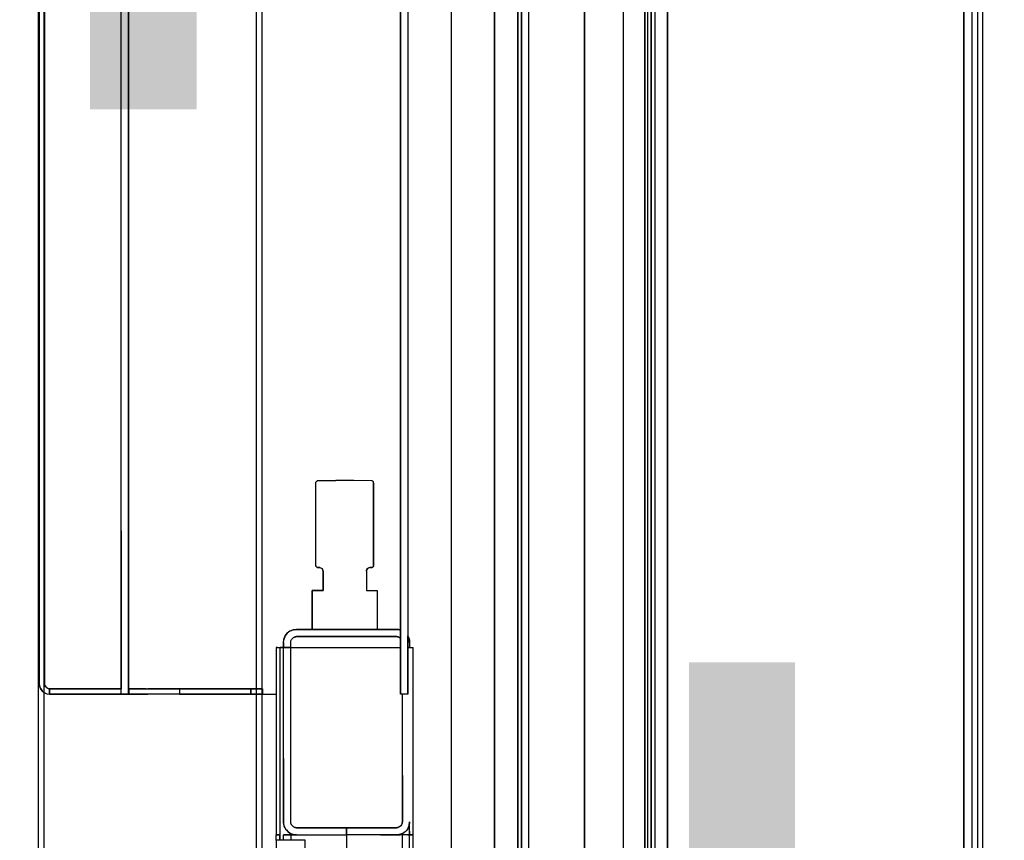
# Model space of a CAD drawing. Extents: x -805 to 3526, y -961 to 1039.
# Tile 374 of 475: x 1259.831 to 1260.104, y 38.654 to 38.882. Entities that reach past the tile are written whole.
import ezdxf
from ezdxf import colors
from ezdxf.entities.mleader import LeaderData, LeaderLine
from ezdxf.math import Vec2, Vec3

# ---------------------------------------------------------------- set-up
doc = ezdxf.new("R2010")
doc.units = 0
doc.linetypes.add('AUSGEZOGEN', pattern=[2, 1, 1])
doc.layers.get('0').update_dxf_attribs({"color": 251})
for name, color, linetype in [('TTK-P-Aufzug', 251, 'Continuous'), ('TTK-P-Bahnsteig', 12, 'Continuous'), ('TTK-P-TEXT', 12, 'AUSGEZOGEN'), ('TTK-P-Verm', 251, 'Continuous')]:
    doc.layers.add(name, color=color, linetype=linetype)
doc.layers.add('TTK-P-Treppe unten', color=12, linetype='Continuous', lineweight=25)
doc.styles.add('AKG DIN 6776', font='AKG_DIN67.TTF')
doc.dimstyles.new('TTK', dxfattribs={"dimtxt": 2.5, "dimasz": 2.5, "dimexe": 3.5, "dimexo": 0.1, "dimgap": 1, "dimtad": 1, "dimzin": 0, "dimtxsty": 'AKG DIN 6776', "dimblk": 'OBLIQUE', "dimcen": -0.09, "dimdle": 3, "dimclrd": 256, "dimclre": 256, "dimclrt": 256, "dimadec": 3, "dimazin": 0, "dimtfac": 1, "dimtofl": 0, "dimtmove": 0, "dimatfit": 3, "dimldrblk": 'OBLIQUE', "dimfxl": 7, "dimfxlon": 1, "dimtolj": 1, "dimtzin": 0, "dimlwd": -1, "dimlwe": -1, "dimarcsym": 0})

# ---------------------------------------------------------------- blocks, each defined once
blk = doc.blocks.new('_None')
blk = doc.blocks.new('_OBLIQUE')
at = {"color": 0, "linetype": 'ByBlock'}
blk.add_line((-0.5, -0.5), (0.5, 0.5), dxfattribs=at)
blk = doc.blocks.new('*D645')
at = {"layer": 'DEFPOINTS', "color": 0}
for p in [(1259.79808, 39.34555), (1259.49808, 36.0331), (1259.79808, 36.0331)]:
    blk.add_point(p, dxfattribs=at)
at = {"layer": 'TTK-P-Verm'}
for p, q in [((1259.49808, 38.64555), (1259.49808, 39.69555)), ((1259.79808, 38.64555), (1259.79808, 39.69555)), ((1259.19808, 39.34555), (1260.09808, 39.34555))]:
    blk.add_line(p, q, dxfattribs=at)
at = {"layer": 'TTK-P-Verm', "xscale": 0.25, "yscale": 0.25, "zscale": 0.25, "rotation": 180}
blk.add_blockref('_OBLIQUE', (1259.49808, 39.34555), dxfattribs=at)
at = {"layer": 'TTK-P-Verm', "xscale": 0.25, "yscale": 0.25, "zscale": 0.25}
blk.add_blockref('_OBLIQUE', (1259.79808, 39.34555), dxfattribs=at)
at = {"layer": 'TTK-P-Verm', "insert": (1259.64808, 39.58688), "char_height": 0.25, "attachment_point": 5, "style": 'AKG DIN 6776', "bg_fill": 3, "box_fill_scale": 1.1, "bg_fill_color": 256, "bg_fill_true_color": 13158600, "bg_fill_transparency": 0}
blk.add_mtext('\\A1;30', dxfattribs=at)
blk = doc.blocks.new('*D644')
at = {"layer": 'DEFPOINTS', "color": 0}
for p in [(1262.49808, 39.34555), (1259.79808, 39.28428), (1262.49808, 35.72662)]:
    blk.add_point(p, dxfattribs=at)
at = {"layer": 'TTK-P-Treppe unten'}
for p, q in [((1259.79808, 39.29428), (1259.79808, 39.69555)), ((1262.49808, 38.64555), (1262.49808, 39.69555)), ((1259.49808, 39.34555), (1262.79808, 39.34555))]:
    blk.add_line(p, q, dxfattribs=at)
at = {"layer": 'TTK-P-Treppe unten', "xscale": 0.25, "yscale": 0.25, "zscale": 0.25, "rotation": 180}
blk.add_blockref('_OBLIQUE', (1259.79808, 39.34555), dxfattribs=at)
at = {"layer": 'TTK-P-Treppe unten', "xscale": 0.25, "yscale": 0.25, "zscale": 0.25}
blk.add_blockref('_OBLIQUE', (1262.49808, 39.34555), dxfattribs=at)
at = {"layer": 'TTK-P-Treppe unten', "insert": (1261.14808, 39.58943), "char_height": 0.25, "attachment_point": 5, "style": 'AKG DIN 6776', "bg_fill": 3, "box_fill_scale": 1.1, "bg_fill_color": 256, "bg_fill_true_color": 13158600, "bg_fill_transparency": 0}
blk.add_mtext('\\A1;2,70', dxfattribs=at)
blk = doc.blocks.new('STS26_1000_2100 - STS26_1000_2100-V1-41')
for p, q in [((1255.12, 7357), (1255.12, 4932)), ((1256.62, 7357), (1256.62, 4951.22)), ((1254.92, 7063.1), (1254.92, 7353.9)), ((1254.92, 7353.9), (1254.92, 7063.1)), ((1256.42, 7063.1), (1256.42, 7353.9)), ((1256.42, 7112.04), (1256.42, 7353.9)), ((1256.42, 7353.9), (1256.42, 7063.1)), ((1194.62, 7350), (1194.62, 4960)), ((1196.12, 4960), (1196.12, 7350)), ((1231.62, 7061.5), (1231.62, 7345.4)), ((1231.62, 7345.4), (1231.62, 7061.5)), ((1233.62, 7061.5), (1233.62, 7322)), ((1233.62, 7105.34), (1233.62, 7322)), ((1233.62, 7061.5), (1233.62, 7322)), ((1254.92, 7063.1), (1254.92, 7304.96)), ((1154.12, 7298.55), (1154.12, 7133.37)), ((1231.62, 7297.63), (1231.62, 7061.5)), ((1156.12, 7134.48), (1156.12, 7295.93)), ((1154.12, 7265), (1154.12, 7076.23)), ((1154.12, 7265), (1154.12, 7076.23)), ((1156.12, 7265), (1156.12, 7077.83)), ((1156.12, 7077.83), (1156.12, 7265)), ((1156.12, 7134.21), (1156.12, 7134.48)), ((1156.12, 7134.21), (1156.12, 7077.83)), ((1154.12, 7133.37), (1154.12, 7133.1)), ((1154.12, 7133.1), (1154.12, 7076.23)), ((1163.62, 7118.71), (1163.64, 7118.84)), ((1163.62, 7118.71), (1163.64, 7118.84)), ((1163.62, 7095.69), (1163.62, 7118.71)), ((1163.62, 7118.71), (1163.62, 7095.69)), ((1163.64, 7118.84), (1163.69, 7118.96)), ((1163.64, 7118.84), (1163.69, 7118.96)), ((1163.69, 7118.96), (1163.76, 7119.06)), ((1163.69, 7118.96), (1163.76, 7119.06)), ((1163.69, 7118.96), (1163.76, 7119.06)), ((1163.69, 7118.96), (1163.76, 7119.06)), ((1163.69, 7118.96), (1163.76, 7119.06)), ((1163.69, 7118.96), (1163.76, 7119.06)), ((1163.69, 7118.96), (1163.76, 7119.06)), ((1163.69, 7118.96), (1163.76, 7119.06)), ((1163.76, 7119.06), (1163.69, 7118.96)), ((1163.76, 7119.06), (1163.69, 7118.96)), ((1163.69, 7118.96), (1163.76, 7119.06)), ((1163.69, 7118.96), (1163.76, 7119.06)), ((1163.76, 7119.06), (1163.87, 7119.14)), ((1163.76, 7119.06), (1163.87, 7119.14)), ((1163.76, 7119.06), (1163.87, 7119.14)), ((1163.76, 7119.06), (1163.87, 7119.14)), ((1163.76, 7119.06), (1163.87, 7119.14)), ((1163.76, 7119.06), (1163.87, 7119.14)), ((1163.76, 7119.06), (1163.87, 7119.14)), ((1163.76, 7119.06), (1163.87, 7119.14)), ((1163.87, 7119.14), (1163.76, 7119.06)), ((1163.87, 7119.14), (1163.76, 7119.06)), ((1163.76, 7119.06), (1163.87, 7119.14)), ((1163.76, 7119.06), (1163.87, 7119.14)), ((1163.87, 7119.14), (1163.98, 7119.19)), ((1163.87, 7119.14), (1163.98, 7119.19)), ((1163.98, 7119.19), (1164.11, 7119.21)), ((1164.11, 7119.21), (1163.98, 7119.19)), ((1164.11, 7119.21), (1169.12, 7119.3)), ((1164.11, 7119.21), (1169.12, 7119.3)), ((1169.12, 7119.3), (1174.13, 7119.3)), ((1169.12, 7119.3), (1174.13, 7119.3)), ((1179.14, 7119.21), (1174.13, 7119.3)), ((1174.13, 7119.3), (1179.14, 7119.21)), ((1179.26, 7119.19), (1179.14, 7119.21)), ((1179.14, 7119.21), (1179.26, 7119.19)), ((1179.38, 7119.14), (1179.26, 7119.19)), ((1179.26, 7119.19), (1179.38, 7119.14)), ((1179.48, 7119.06), (1179.38, 7119.14)), ((1179.48, 7119.06), (1179.38, 7119.14)), ((1179.48, 7119.06), (1179.38, 7119.14)), ((1179.48, 7119.06), (1179.38, 7119.14)), ((1179.48, 7119.06), (1179.38, 7119.14)), ((1179.48, 7119.06), (1179.38, 7119.14)), ((1179.38, 7119.14), (1179.48, 7119.06)), ((1179.38, 7119.14), (1179.48, 7119.06)), ((1179.48, 7119.06), (1179.38, 7119.14)), ((1179.48, 7119.06), (1179.38, 7119.14)), ((1179.38, 7119.14), (1179.48, 7119.06)), ((1179.38, 7119.14), (1179.48, 7119.06)), ((1179.56, 7118.96), (1179.48, 7119.06)), ((1179.56, 7118.96), (1179.48, 7119.06)), ((1179.56, 7118.96), (1179.48, 7119.06)), ((1179.56, 7118.96), (1179.48, 7119.06)), ((1179.56, 7118.96), (1179.48, 7119.06)), ((1179.56, 7118.96), (1179.48, 7119.06)), ((1179.48, 7119.06), (1179.56, 7118.96)), ((1179.48, 7119.06), (1179.56, 7118.96)), ((1179.56, 7118.96), (1179.48, 7119.06)), ((1179.56, 7118.96), (1179.48, 7119.06)), ((1179.48, 7119.06), (1179.56, 7118.96)), ((1179.48, 7119.06), (1179.56, 7118.96)), ((1179.61, 7118.84), (1179.56, 7118.96)), ((1179.56, 7118.96), (1179.61, 7118.84)), ((1179.62, 7118.71), (1179.61, 7118.84)), ((1179.62, 7118.71), (1179.61, 7118.84)), ((1179.62, 7095.69), (1179.62, 7118.71)), ((1179.62, 7095.69), (1179.62, 7118.71)), ((1256.42, 7063.1), (1256.42, 7112.04)), ((1233.62, 7105.34), (1233.62, 7061.5)), ((1163.64, 7095.56), (1163.62, 7095.69)), ((1163.62, 7095.69), (1163.64, 7095.56)), ((1163.64, 7095.56), (1163.69, 7095.44)), ((1163.64, 7095.56), (1163.69, 7095.44)), ((1163.64, 7095.56), (1163.69, 7095.44)), ((1163.64, 7095.56), (1163.69, 7095.44)), ((1163.64, 7095.56), (1163.69, 7095.44)), ((1163.64, 7095.56), (1163.69, 7095.44)), ((1163.69, 7095.44), (1163.64, 7095.56)), ((1163.69, 7095.44), (1163.64, 7095.56)), ((1163.64, 7095.56), (1163.69, 7095.44)), ((1163.64, 7095.56), (1163.69, 7095.44)), ((1163.69, 7095.44), (1163.64, 7095.56)), ((1163.69, 7095.44), (1163.64, 7095.56)), ((1163.69, 7095.44), (1163.76, 7095.34)), ((1163.69, 7095.44), (1163.76, 7095.34)), ((1163.69, 7095.44), (1163.76, 7095.34)), ((1163.69, 7095.44), (1163.76, 7095.34)), ((1163.69, 7095.44), (1163.76, 7095.34)), ((1163.69, 7095.44), (1163.76, 7095.34)), ((1163.76, 7095.34), (1163.69, 7095.44)), ((1163.76, 7095.34), (1163.69, 7095.44)), ((1163.69, 7095.44), (1163.76, 7095.34)), ((1163.69, 7095.44), (1163.76, 7095.34)), ((1163.76, 7095.34), (1163.69, 7095.44)), ((1163.76, 7095.34), (1163.69, 7095.44)), ((1179.56, 7095.44), (1179.48, 7095.34)), ((1179.56, 7095.44), (1179.48, 7095.34)), ((1179.56, 7095.44), (1179.48, 7095.34)), ((1179.56, 7095.44), (1179.48, 7095.34)), ((1179.56, 7095.44), (1179.48, 7095.34)), ((1179.56, 7095.44), (1179.48, 7095.34)), ((1179.56, 7095.44), (1179.48, 7095.34)), ((1179.56, 7095.44), (1179.48, 7095.34)), ((1179.48, 7095.34), (1179.56, 7095.44)), ((1179.48, 7095.34), (1179.56, 7095.44)), ((1179.56, 7095.44), (1179.48, 7095.34)), ((1179.56, 7095.44), (1179.48, 7095.34)), ((1179.61, 7095.56), (1179.56, 7095.44)), ((1179.61, 7095.56), (1179.56, 7095.44)), ((1179.61, 7095.56), (1179.56, 7095.44)), ((1179.61, 7095.56), (1179.56, 7095.44)), ((1179.61, 7095.56), (1179.56, 7095.44)), ((1179.61, 7095.56), (1179.56, 7095.44)), ((1179.61, 7095.56), (1179.56, 7095.44)), ((1179.61, 7095.56), (1179.56, 7095.44)), ((1179.56, 7095.44), (1179.61, 7095.56)), ((1179.56, 7095.44), (1179.61, 7095.56)), ((1179.61, 7095.56), (1179.56, 7095.44)), ((1179.61, 7095.56), (1179.56, 7095.44)), ((1179.61, 7095.56), (1179.62, 7095.69)), ((1179.62, 7095.69), (1179.61, 7095.56)), ((1163.76, 7095.34), (1163.87, 7095.26)), ((1163.76, 7095.34), (1163.87, 7095.26)), ((1163.76, 7095.34), (1163.87, 7095.26)), ((1163.76, 7095.34), (1163.87, 7095.26)), ((1163.76, 7095.34), (1163.87, 7095.26)), ((1163.76, 7095.34), (1163.87, 7095.26)), ((1163.87, 7095.26), (1163.76, 7095.34)), ((1163.87, 7095.26), (1163.76, 7095.34)), ((1163.76, 7095.34), (1163.87, 7095.26)), ((1163.76, 7095.34), (1163.87, 7095.26)), ((1163.87, 7095.26), (1163.76, 7095.34)), ((1163.87, 7095.26), (1163.76, 7095.34)), ((1163.87, 7095.26), (1163.98, 7095.21)), ((1163.87, 7095.26), (1163.98, 7095.21)), ((1163.87, 7095.26), (1163.98, 7095.21)), ((1163.87, 7095.26), (1163.98, 7095.21)), ((1163.87, 7095.26), (1163.98, 7095.21)), ((1163.87, 7095.26), (1163.98, 7095.21)), ((1163.98, 7095.21), (1163.87, 7095.26)), ((1163.98, 7095.21), (1163.87, 7095.26)), ((1163.87, 7095.26), (1163.98, 7095.21)), ((1163.87, 7095.26), (1163.98, 7095.21)), ((1163.98, 7095.21), (1163.87, 7095.26)), ((1163.98, 7095.21), (1163.87, 7095.26)), ((1163.98, 7095.21), (1164.11, 7095.19)), ((1163.98, 7095.21), (1164.11, 7095.19)), ((1163.98, 7095.21), (1164.11, 7095.19)), ((1163.98, 7095.21), (1164.11, 7095.19)), ((1163.98, 7095.21), (1164.11, 7095.19)), ((1163.98, 7095.21), (1164.11, 7095.19)), ((1164.11, 7095.19), (1163.98, 7095.21)), ((1164.11, 7095.19), (1163.98, 7095.21)), ((1163.98, 7095.21), (1164.11, 7095.19)), ((1163.98, 7095.21), (1164.11, 7095.19)), ((1164.11, 7095.19), (1163.98, 7095.21)), ((1164.11, 7095.19), (1163.98, 7095.21)), ((1164.11, 7095.19), (1164.66, 7095.17)), ((1164.11, 7095.19), (1164.66, 7095.17)), ((1164.11, 7095.19), (1164.66, 7095.17)), ((1164.11, 7095.19), (1164.66, 7095.17)), ((1164.11, 7095.19), (1164.66, 7095.17)), ((1164.11, 7095.19), (1164.66, 7095.17)), ((1164.11, 7095.19), (1164.66, 7095.17)), ((1164.11, 7095.19), (1164.66, 7095.17)), ((1164.66, 7095.17), (1164.11, 7095.19)), ((1164.66, 7095.17), (1164.11, 7095.19)), ((1164.11, 7095.19), (1164.66, 7095.17)), ((1164.11, 7095.19), (1164.66, 7095.17)), ((1164.66, 7095.17), (1164.91, 7095.13)), ((1164.66, 7095.17), (1164.91, 7095.13)), ((1164.91, 7095.13), (1165.15, 7095.03)), ((1165.15, 7095.03), (1164.91, 7095.13)), ((1165.15, 7095.03), (1165.35, 7094.87)), ((1165.35, 7094.87), (1165.15, 7095.03)), ((1165.35, 7094.87), (1165.5, 7094.67)), ((1165.5, 7094.67), (1165.35, 7094.87)), ((1165.59, 7094.43), (1165.5, 7094.67)), ((1165.59, 7094.43), (1165.5, 7094.67)), ((1165.59, 7094.43), (1165.62, 7094.17)), ((1165.62, 7094.17), (1165.59, 7094.43)), ((1165.62, 7094.17), (1165.62, 7088.8)), ((1165.62, 7094.17), (1165.62, 7088.8)), ((1177.62, 7094.17), (1177.66, 7094.43)), ((1177.62, 7094.17), (1177.66, 7094.43)), ((1177.62, 7094.17), (1177.62, 7088.8)), ((1177.62, 7088.8), (1177.62, 7094.17)), ((1177.66, 7094.43), (1177.75, 7094.66)), ((1177.75, 7094.66), (1177.66, 7094.43)), ((1177.9, 7094.87), (1177.75, 7094.66)), ((1177.9, 7094.87), (1177.75, 7094.66)), ((1178.1, 7095.03), (1177.9, 7094.87)), ((1178.1, 7095.03), (1177.9, 7094.87)), ((1178.33, 7095.13), (1178.1, 7095.03)), ((1178.33, 7095.13), (1178.1, 7095.03)), ((1178.58, 7095.17), (1178.33, 7095.13)), ((1178.58, 7095.17), (1178.33, 7095.13)), ((1179.14, 7095.19), (1178.58, 7095.17)), ((1179.14, 7095.19), (1178.58, 7095.17)), ((1179.14, 7095.19), (1178.58, 7095.17)), ((1179.14, 7095.19), (1178.58, 7095.17)), ((1179.14, 7095.19), (1178.58, 7095.17)), ((1179.14, 7095.19), (1178.58, 7095.17)), ((1178.58, 7095.17), (1179.14, 7095.19)), ((1178.58, 7095.17), (1179.14, 7095.19)), ((1179.14, 7095.19), (1178.58, 7095.17)), ((1179.14, 7095.19), (1178.58, 7095.17)), ((1178.58, 7095.17), (1179.14, 7095.19)), ((1178.58, 7095.17), (1179.14, 7095.19)), ((1179.26, 7095.21), (1179.14, 7095.19)), ((1179.26, 7095.21), (1179.14, 7095.19)), ((1179.26, 7095.21), (1179.14, 7095.19)), ((1179.26, 7095.21), (1179.14, 7095.19)), ((1179.26, 7095.21), (1179.14, 7095.19)), ((1179.26, 7095.21), (1179.14, 7095.19)), ((1179.26, 7095.21), (1179.14, 7095.19)), ((1179.26, 7095.21), (1179.14, 7095.19)), ((1179.14, 7095.19), (1179.26, 7095.21)), ((1179.14, 7095.19), (1179.26, 7095.21)), ((1179.26, 7095.21), (1179.14, 7095.19)), ((1179.26, 7095.21), (1179.14, 7095.19)), ((1179.38, 7095.26), (1179.26, 7095.21)), ((1179.38, 7095.26), (1179.26, 7095.21)), ((1179.38, 7095.26), (1179.26, 7095.21)), ((1179.38, 7095.26), (1179.26, 7095.21)), ((1179.38, 7095.26), (1179.26, 7095.21)), ((1179.38, 7095.26), (1179.26, 7095.21)), ((1179.38, 7095.26), (1179.26, 7095.21)), ((1179.38, 7095.26), (1179.26, 7095.21)), ((1179.26, 7095.21), (1179.38, 7095.26)), ((1179.26, 7095.21), (1179.38, 7095.26)), ((1179.38, 7095.26), (1179.26, 7095.21)), ((1179.38, 7095.26), (1179.26, 7095.21)), ((1179.48, 7095.34), (1179.38, 7095.26)), ((1179.48, 7095.34), (1179.38, 7095.26)), ((1179.48, 7095.34), (1179.38, 7095.26)), ((1179.48, 7095.34), (1179.38, 7095.26)), ((1179.48, 7095.34), (1179.38, 7095.26)), ((1179.48, 7095.34), (1179.38, 7095.26)), ((1179.48, 7095.34), (1179.38, 7095.26)), ((1179.48, 7095.34), (1179.38, 7095.26)), ((1179.38, 7095.26), (1179.48, 7095.34)), ((1179.38, 7095.26), (1179.48, 7095.34)), ((1179.48, 7095.34), (1179.38, 7095.26)), ((1179.48, 7095.34), (1179.38, 7095.26)), ((1162.62, 7088.8), (1162.62, 7078)), ((1165.62, 7088.8), (1162.62, 7088.8)), ((1162.62, 7088.8), (1162.62, 7078)), ((1165.62, 7088.8), (1162.62, 7088.8)), ((1177.62, 7088.8), (1180.62, 7088.8)), ((1180.62, 7088.8), (1177.62, 7088.8)), ((1180.62, 7088.8), (1180.62, 7078)), ((1180.62, 7078), (1180.62, 7088.8)), ((1156.48, 7077.92), (1156.12, 7077.83)), ((1156.48, 7077.92), (1156.12, 7077.83)), ((1156.48, 7077.92), (1156.12, 7077.83)), ((1156.48, 7077.92), (1156.12, 7077.83)), ((1156.48, 7077.92), (1156.12, 7077.83)), ((1156.48, 7077.92), (1156.12, 7077.83)), ((1156.35, 7077.89), (1156.12, 7077.83)), ((1156.12, 7075.56), (1156.12, 7077.83)), ((1156.12, 7077.83), (1156.12, 7075.56)), ((1156.35, 7077.89), (1156.48, 7077.92)), ((1156.48, 7077.92), (1156.85, 7077.98)), ((1156.85, 7077.98), (1156.48, 7077.92)), ((1156.48, 7077.92), (1156.62, 7077.94)), ((1156.62, 7077.94), (1156.85, 7077.98)), ((1156.85, 7077.98), (1157.22, 7078)), ((1156.85, 7077.98), (1157.22, 7078)), ((1156.85, 7077.98), (1157.22, 7078)), ((1156.85, 7077.98), (1157.22, 7078)), ((1156.85, 7077.98), (1157.22, 7078)), ((1156.85, 7077.98), (1157.22, 7078)), ((1157.09, 7077.99), (1156.85, 7077.98)), ((1157.09, 7077.99), (1157.22, 7078)), ((1157.22, 7078), (1162.62, 7078)), ((1162.62, 7078), (1157.22, 7078)), ((1157.22, 7078), (1159.43, 7078)), ((1162.62, 7078), (1159.43, 7078)), ((1174.41, 7078), (1162.62, 7078)), ((1180.62, 7078), (1162.62, 7078)), ((1162.62, 7078), (1180.62, 7078)), ((1174.41, 7078), (1180.62, 7078)), ((1180.62, 7078), (1185.02, 7078)), ((1185.02, 7078), (1180.62, 7078)), ((1180.62, 7078), (1183.22, 7078)), ((1185.02, 7078), (1183.22, 7078)), ((1185.02, 7078), (1185.95, 7077.88)), ((1185.02, 7078), (1185.95, 7077.88)), ((1185.02, 7078), (1185.95, 7077.88)), ((1185.02, 7078), (1185.95, 7077.88)), ((1185.02, 7078), (1185.95, 7077.88)), ((1185.62, 7077.92), (1185.02, 7078)), ((1185.95, 7077.88), (1185.02, 7078)), ((1185.62, 7077.92), (1185.95, 7077.88)), ((1186.82, 7077.52), (1185.95, 7077.88)), ((1186.82, 7077.52), (1185.95, 7077.88)), ((1186.82, 7077.52), (1185.95, 7077.88)), ((1185.95, 7077.88), (1186.82, 7077.52)), ((1185.95, 7077.88), (1186.82, 7077.52)), ((1185.95, 7077.88), (1186.51, 7077.65)), ((1185.95, 7077.88), (1186.82, 7077.52)), ((1186.51, 7077.65), (1186.82, 7077.52)), ((1186.82, 7077.52), (1187.57, 7076.95)), ((1186.82, 7077.52), (1187.3, 7077.15)), ((1186.82, 7077.52), (1187.57, 7076.95)), ((1187.3, 7077.15), (1187.57, 7076.95)), ((1188.14, 7076.2), (1187.57, 7076.95)), ((1187.57, 7076.95), (1187.93, 7076.47)), ((1187.57, 7076.95), (1188.14, 7076.2)), ((1187.93, 7076.47), (1188.14, 7076.2)), ((1153.68, 7075.04), (1153.62, 7074.4)), ((1153.62, 7074.4), (1153.68, 7075.04)), ((1153.66, 7074.81), (1153.62, 7074.4)), ((1153.62, 7074.4), (1153.62, 7073)), ((1153.62, 7074.4), (1153.62, 7073)), ((1153.62, 7074.4), (1153.62, 7073.89)), ((1153.62, 7073.89), (1153.62, 7073)), ((1153.66, 7074.81), (1153.68, 7075.04)), ((1153.85, 7075.65), (1153.68, 7075.04)), ((1153.85, 7075.65), (1153.68, 7075.04)), ((1153.74, 7075.26), (1153.68, 7075.04)), ((1153.85, 7075.65), (1153.74, 7075.26)), ((1153.85, 7075.65), (1154.12, 7076.23)), ((1154.12, 7076.23), (1153.85, 7075.65)), ((1154.02, 7076.02), (1153.85, 7075.65)), ((1154.02, 7076.02), (1154.12, 7076.23)), ((1154.12, 7073), (1154.12, 7076.23)), ((1154.12, 7076.23), (1154.12, 7073)), ((1156.12, 7075.56), (1156.45, 7075.8)), ((1156.45, 7075.8), (1156.12, 7075.56)), ((1156.24, 7075.65), (1156.12, 7075.56)), ((1156.12, 7075.56), (1156.12, 7073)), ((1156.12, 7073.93), (1156.12, 7075.56)), ((1156.12, 7073), (1156.12, 7075.56)), ((1156.12, 7073.93), (1156.12, 7073)), ((1156.24, 7075.65), (1156.45, 7075.8)), ((1156.45, 7075.8), (1156.82, 7075.95)), ((1156.82, 7075.95), (1156.45, 7075.8)), ((1156.58, 7075.85), (1156.45, 7075.8)), ((1156.58, 7075.85), (1156.82, 7075.95)), ((1156.82, 7075.95), (1157.22, 7076)), ((1157.22, 7076), (1156.82, 7075.95)), ((1156.97, 7075.97), (1156.82, 7075.95)), ((1156.97, 7075.97), (1157.22, 7076)), ((1157.22, 7076), (1185.02, 7076)), ((1157.22, 7076), (1167.33, 7076)), ((1185.02, 7076), (1157.22, 7076)), ((1167.33, 7076), (1185.02, 7076)), ((1185.44, 7075.95), (1185.02, 7076)), ((1185.02, 7076), (1185.44, 7075.95)), ((1185.02, 7076), (1185.44, 7075.95)), ((1185.02, 7076), (1185.44, 7075.95)), ((1185.44, 7075.95), (1185.02, 7076)), ((1185.44, 7075.95), (1185.02, 7076)), ((1185.17, 7075.98), (1185.02, 7076)), ((1185.44, 7075.95), (1185.17, 7075.98)), ((1185.82, 7075.79), (1185.44, 7075.95)), ((1185.82, 7075.79), (1185.44, 7075.95)), ((1185.58, 7075.89), (1185.44, 7075.95)), ((1185.82, 7075.79), (1185.58, 7075.89)), ((1186.15, 7075.53), (1185.82, 7075.79)), ((1186.15, 7075.53), (1185.82, 7075.79)), ((1185.94, 7075.69), (1185.82, 7075.79)), ((1186.15, 7075.53), (1185.94, 7075.69)), ((1186.41, 7075.2), (1186.15, 7075.53)), ((1186.41, 7075.2), (1186.15, 7075.53)), ((1186.25, 7075.41), (1186.15, 7075.53)), ((1186.41, 7075.2), (1186.25, 7075.41)), ((1186.57, 7074.81), (1186.41, 7075.2)), ((1186.57, 7074.81), (1186.41, 7075.2)), ((1186.47, 7075.06), (1186.41, 7075.2)), ((1186.57, 7074.81), (1186.47, 7075.06)), ((1186.62, 7074.4), (1186.57, 7074.81)), ((1186.62, 7074.4), (1186.57, 7074.81)), ((1186.59, 7074.66), (1186.57, 7074.81)), ((1186.62, 7074.4), (1186.59, 7074.66)), ((1186.62, 7073), (1186.62, 7074.4)), ((1186.62, 7073), (1186.62, 7074.4)), ((1186.62, 7073.89), (1186.62, 7074.4)), ((1186.62, 7073), (1186.62, 7073.89)), ((1188.5, 7075.33), (1188.14, 7076.2)), ((1188.14, 7076.2), (1188.37, 7075.65)), ((1188.14, 7076.2), (1188.5, 7075.33)), ((1188.37, 7075.65), (1188.5, 7075.33)), ((1188.62, 7074.4), (1188.5, 7075.33)), ((1188.62, 7074.4), (1188.5, 7075.33)), ((1188.5, 7075.33), (1188.58, 7074.74)), ((1188.62, 7074.4), (1188.58, 7074.74)), ((1188.62, 7074.4), (1188.62, 7073)), ((1188.62, 7073.51), (1188.62, 7074.4)), ((1188.62, 7073), (1188.62, 7074.4)), ((1152.69, 7073), (1152.62, 7073)), ((1152.66, 7073), (1152.62, 7073)), ((1152.69, 7073), (1152.62, 7073)), ((1152.62, 7035.82), (1152.62, 7073)), ((1152.62, 7021), (1152.62, 7073)), ((1152.69, 7073), (1152.66, 7073)), ((1152.89, 7073), (1152.69, 7073)), ((1152.81, 7073), (1152.69, 7073)), ((1152.89, 7073), (1152.69, 7073)), ((1152.89, 7073), (1152.81, 7073)), ((1153.2, 7073), (1152.89, 7073)), ((1153.09, 7073), (1152.89, 7073)), ((1153.2, 7073), (1152.89, 7073)), ((1153.2, 7073), (1153.09, 7073)), ((1153.62, 7073), (1153.2, 7073)), ((1153.47, 7073), (1153.2, 7073)), ((1153.62, 7073), (1153.2, 7073)), ((1153.47, 7073), (1153.62, 7073)), ((1154.12, 7073), (1153.62, 7073)), ((1153.62, 7073), (1154.12, 7073)), ((1154.12, 7060), (1154.12, 7073)), ((1154.12, 7073), (1154.12, 7060)), ((1156.12, 7073), (1156.12, 7060)), ((1156.12, 7073), (1156.12, 7064.73)), ((1186.62, 7073), (1156.12, 7073)), ((1156.12, 7060), (1156.12, 7073)), ((1186.62, 7073), (1156.12, 7073)), ((1188.62, 7073), (1186.62, 7073)), ((1186.62, 7073), (1188.62, 7073)), ((1186.62, 7024.6), (1186.62, 7073)), ((1186.62, 7024.6), (1186.62, 7073)), ((1186.62, 7055.41), (1186.62, 7073)), ((1188.62, 7073), (1188.62, 7073.51)), ((1188.62, 7024.6), (1188.62, 7073)), ((1188.62, 7073), (1188.95, 7073)), ((1188.62, 7024.6), (1188.62, 7073)), ((1188.62, 7042.19), (1188.62, 7073)), ((1188.95, 7073), (1188.62, 7073)), ((1188.95, 7073), (1189.23, 7073)), ((1189.23, 7073), (1188.95, 7073)), ((1189.23, 7073), (1189.45, 7073)), ((1189.45, 7073), (1189.23, 7073)), ((1189.45, 7073), (1189.58, 7073)), ((1189.58, 7073), (1189.45, 7073)), ((1189.62, 7073), (1189.58, 7073)), ((1189.62, 7073), (1189.58, 7073)), ((1189.62, 7073), (1189.62, 7035.82)), ((1190.26, 7073), (1189.62, 7073)), ((1189.62, 7073), (1189.62, 7021)), ((1190.27, 7073), (1189.86, 7073)), ((1190.27, 7073), (1189.86, 7073)), ((1190.26, 7073), (1190.62, 7073)), ((1190.53, 7073), (1190.27, 7073)), ((1190.53, 7073), (1190.27, 7073)), ((1190.62, 7073), (1190.53, 7073)), ((1190.62, 7073), (1190.53, 7073)), ((1190.62, 7073), (1190.62, 7035.82)), ((1190.62, 7073), (1190.62, 7021)), ((1156.12, 7064.73), (1156.12, 7060)), ((1254.74, 7062.36), (1254.88, 7062.72)), ((1254.88, 7062.72), (1254.74, 7062.36)), ((1254.76, 7062.42), (1254.88, 7062.72)), ((1254.88, 7062.72), (1254.92, 7063.1)), ((1254.92, 7063.1), (1254.88, 7062.72)), ((1254.88, 7062.72), (1254.91, 7063.04)), ((1254.91, 7063.04), (1254.92, 7063.1)), ((1256.42, 7063.1), (1256.33, 7062.33)), ((1256.33, 7062.33), (1256.42, 7063.1)), ((1256.34, 7062.46), (1256.42, 7063.1)), ((1154.12, 7060), (1154.48, 7060)), ((1154.12, 7060), (1154.48, 7060)), ((1154.48, 7060), (1154.85, 7060)), ((1154.48, 7060), (1154.85, 7060)), ((1154.85, 7060), (1155.22, 7060)), ((1154.85, 7060), (1155.22, 7060)), ((1155.22, 7060), (1155.62, 7060)), ((1155.22, 7060), (1155.62, 7060)), ((1155.62, 7060), (1156.12, 7060)), ((1155.8, 7060), (1155.62, 7060)), ((1155.62, 7024.6), (1155.62, 7060)), ((1155.62, 7060), (1156.12, 7060)), ((1155.62, 7037.47), (1155.62, 7060)), ((1155.62, 7024.6), (1155.62, 7060)), ((1155.8, 7060), (1156.12, 7060)), ((1194.42, 7060), (1190.62, 7060)), ((1194.42, 7060), (1190.62, 7060)), ((1194.42, 7061.25), (1194.42, 7061.5)), ((1194.42, 7061.5), (1194.42, 7060)), ((1194.42, 7060), (1194.42, 7061.5)), ((1194.42, 7061.5), (1197.72, 7061.5)), ((1197.17, 7061.5), (1194.42, 7061.5)), ((1197.72, 7061.5), (1194.42, 7061.5)), ((1194.42, 7061.25), (1194.42, 7060)), ((1194.42, 7060), (1197.72, 7060)), ((1197.72, 7060), (1194.42, 7060)), ((1202.51, 7060), (1194.42, 7060)), ((1197.17, 7061.5), (1197.72, 7061.5)), ((1197.72, 7060), (1197.72, 7061.5)), ((1197.72, 7061.5), (1217.42, 7061.5)), ((1197.72, 7061.5), (1197.72, 7060)), ((1217.42, 7061.5), (1197.72, 7061.5)), ((1197.72, 7061.5), (1204.65, 7061.5)), ((1197.72, 7060), (1217.42, 7060)), ((1217.42, 7060), (1197.72, 7060)), ((1202.51, 7060), (1204.65, 7060)), ((1204.65, 7061.5), (1204.76, 7061.5)), ((1204.65, 7060), (1204.76, 7060)), ((1226.69, 7061.5), (1204.76, 7061.5)), ((1204.76, 7060), (1205.03, 7060)), ((1205.03, 7060), (1205.45, 7060)), ((1205.45, 7060), (1205.99, 7060)), ((1205.99, 7060), (1206.6, 7060)), ((1206.6, 7060), (1207.25, 7060)), ((1207.25, 7060), (1243.01, 7060)), ((1217.42, 7061.5), (1217.66, 7061.5)), ((1217.42, 7061.5), (1217.66, 7061.5)), ((1217.42, 7061.5), (1217.42, 7060)), ((1217.42, 7060), (1217.66, 7060)), ((1217.42, 7060), (1217.66, 7060)), ((1217.66, 7061.5), (1218.36, 7061.5)), ((1218.36, 7061.5), (1217.66, 7061.5)), ((1217.66, 7060), (1218.36, 7060)), ((1217.66, 7060), (1218.36, 7060)), ((1218.36, 7061.5), (1219.47, 7061.5)), ((1218.36, 7061.5), (1219.47, 7061.5)), ((1218.36, 7060), (1219.47, 7060)), ((1218.36, 7060), (1219.47, 7060)), ((1219.47, 7061.5), (1220.92, 7061.5)), ((1219.47, 7061.5), (1220.92, 7061.5)), ((1219.47, 7060), (1220.92, 7060)), ((1219.47, 7060), (1220.92, 7060)), ((1220.92, 7061.5), (1222.61, 7061.5)), ((1222.61, 7061.5), (1220.92, 7061.5)), ((1220.92, 7060), (1222.61, 7060)), ((1220.92, 7060), (1222.61, 7060)), ((1222.61, 7061.5), (1224.42, 7061.5)), ((1222.61, 7061.5), (1224.42, 7061.5)), ((1222.61, 7060), (1224.42, 7060)), ((1222.61, 7060), (1224.42, 7060)), ((1224.42, 7061.5), (1226.23, 7061.5)), ((1224.42, 7061.5), (1226.23, 7061.5)), ((1224.42, 7060), (1226.23, 7060)), ((1224.42, 7060), (1226.23, 7060)), ((1227.92, 7061.5), (1226.23, 7061.5)), ((1227.92, 7061.5), (1226.23, 7061.5)), ((1226.23, 7060), (1227.92, 7060)), ((1227.92, 7060), (1226.23, 7060)), ((1226.69, 7061.5), (1226.92, 7061.5)), ((1226.92, 7061.5), (1227.31, 7061.5)), ((1227.31, 7061.5), (1227.81, 7061.5)), ((1227.81, 7061.5), (1228.41, 7061.5)), ((1227.92, 7061.5), (1229.37, 7061.5)), ((1229.37, 7061.5), (1227.92, 7061.5)), ((1227.92, 7060), (1229.37, 7060)), ((1229.37, 7060), (1227.92, 7060)), ((1228.41, 7061.5), (1229.05, 7061.5)), ((1229.05, 7061.5), (1229.7, 7061.5)), ((1229.37, 7061.5), (1230.48, 7061.5)), ((1230.48, 7061.5), (1229.37, 7061.5)), ((1229.37, 7060), (1230.48, 7060)), ((1230.48, 7060), (1229.37, 7060)), ((1229.7, 7061.5), (1230.3, 7061.5)), ((1230.3, 7061.5), (1230.82, 7061.5)), ((1231.18, 7061.5), (1230.48, 7061.5)), ((1231.18, 7061.5), (1230.48, 7061.5)), ((1230.48, 7060), (1231.18, 7060)), ((1231.18, 7060), (1230.48, 7060)), ((1230.82, 7061.5), (1231.22, 7061.5)), ((1231.18, 7061.5), (1231.42, 7061.5)), ((1231.42, 7061.5), (1231.18, 7061.5)), ((1231.18, 7060), (1231.42, 7060)), ((1231.42, 7060), (1231.18, 7060)), ((1231.22, 7061.5), (1231.47, 7061.5)), ((1231.42, 7060), (1231.42, 7061.5)), ((1231.42, 7060), (1253.32, 7060)), ((1253.32, 7060), (1231.42, 7060)), ((1231.55, 7061.5), (1231.47, 7061.5)), ((1231.55, 7061.5), (1231.62, 7061.5)), ((1231.62, 7061.5), (1231.62, 7060)), ((1231.62, 7060), (1231.62, 7061.5)), ((1250.01, 7061.5), (1233.62, 7061.5)), ((1233.62, 7061.5), (1253.32, 7061.5)), ((1253.32, 7061.5), (1233.62, 7061.5)), ((1233.62, 7060), (1233.62, 7061.5)), ((1233.62, 7060), (1233.62, 7061.5)), ((1243.01, 7060), (1243.66, 7060)), ((1243.66, 7060), (1244.28, 7060)), ((1244.28, 7060), (1244.81, 7060)), ((1244.81, 7060), (1245.23, 7060)), ((1245.23, 7060), (1245.51, 7060)), ((1245.51, 7060), (1245.62, 7060)), ((1245.62, 7060), (1253.32, 7060)), ((1250.01, 7061.5), (1253.32, 7061.5)), ((1253.32, 7061.5), (1253.39, 7061.5)), ((1253.38, 7061.5), (1253.32, 7061.5)), ((1253.39, 7061.5), (1253.32, 7061.5)), ((1253.32, 7060), (1253.39, 7060)), ((1253.32, 7060), (1253.33, 7060)), ((1253.39, 7060), (1253.32, 7060)), ((1253.39, 7060), (1253.33, 7060)), ((1253.38, 7061.5), (1253.39, 7061.5)), ((1253.39, 7061.5), (1253.46, 7061.51)), ((1253.39, 7061.5), (1253.46, 7061.51)), ((1253.39, 7061.5), (1253.44, 7061.5)), ((1253.46, 7060), (1253.39, 7060)), ((1253.4, 7060), (1253.39, 7060)), ((1253.46, 7060), (1253.39, 7060)), ((1253.46, 7060), (1253.4, 7060)), ((1253.44, 7061.5), (1253.46, 7061.51)), ((1253.46, 7061.51), (1253.51, 7061.51)), ((1253.46, 7061.51), (1253.52, 7061.51)), ((1253.46, 7061.51), (1253.52, 7061.51)), ((1253.52, 7060.01), (1253.46, 7060)), ((1253.46, 7060), (1253.52, 7060.01)), ((1253.47, 7060), (1253.46, 7060)), ((1253.52, 7060.01), (1253.47, 7060)), ((1253.51, 7061.51), (1253.52, 7061.51)), ((1253.52, 7061.51), (1253.9, 7061.61)), ((1253.9, 7061.61), (1253.52, 7061.51)), ((1253.52, 7061.51), (1253.59, 7061.53)), ((1253.52, 7061.51), (1253.52, 7060.01)), ((1253.52, 7060.01), (1253.52, 7061.51)), ((1254.28, 7060.15), (1253.52, 7060.01)), ((1254.28, 7060.15), (1253.52, 7060.01)), ((1254.16, 7060.13), (1253.52, 7060.01)), ((1253.59, 7061.53), (1253.9, 7061.61)), ((1253.9, 7061.61), (1254.24, 7061.79)), ((1254.24, 7061.79), (1253.9, 7061.61)), ((1253.9, 7061.61), (1253.95, 7061.64)), ((1253.95, 7061.64), (1254.24, 7061.79)), ((1254.28, 7060.15), (1254.16, 7060.13)), ((1254.24, 7061.79), (1254.52, 7062.04)), ((1254.52, 7062.04), (1254.24, 7061.79)), ((1254.24, 7061.79), (1254.28, 7061.83)), ((1254.28, 7061.83), (1254.52, 7062.04)), ((1254.99, 7060.48), (1254.28, 7060.15)), ((1254.99, 7060.48), (1254.28, 7060.15)), ((1254.87, 7060.43), (1254.28, 7060.15)), ((1254.52, 7062.04), (1254.74, 7062.36)), ((1254.74, 7062.36), (1254.52, 7062.04)), ((1254.52, 7062.04), (1254.56, 7062.1)), ((1254.56, 7062.1), (1254.74, 7062.36)), ((1254.74, 7062.36), (1254.76, 7062.42)), ((1254.99, 7060.48), (1254.87, 7060.43)), ((1255.58, 7060.98), (1254.99, 7060.48)), ((1255.58, 7060.98), (1254.99, 7060.48)), ((1255.48, 7060.9), (1254.99, 7060.48)), ((1255.58, 7060.98), (1255.48, 7060.9)), ((1256.04, 7061.61), (1255.58, 7060.98)), ((1255.58, 7060.98), (1256.04, 7061.61)), ((1255.96, 7061.5), (1255.58, 7060.98)), ((1256.04, 7061.61), (1255.96, 7061.5)), ((1256.33, 7062.33), (1256.04, 7061.61)), ((1256.04, 7061.61), (1256.33, 7062.33)), ((1256.28, 7062.21), (1256.04, 7061.61)), ((1256.33, 7062.33), (1256.28, 7062.21)), ((1256.34, 7062.46), (1256.33, 7062.33)), ((1186.62, 7024.6), (1186.62, 7055.41)), ((1188.62, 7042.19), (1188.62, 7024.6)), ((1152.62, 7021), (1152.62, 7035.82)), ((1155.62, 7037.47), (1155.62, 7024.6)), ((1189.62, 7035.82), (1189.62, 7021)), ((1190.62, 7035.82), (1190.62, 7021)), ((1153.62, 7024.6), (1153.76, 7023.63)), ((1153.62, 7022.03), (1153.62, 7024.6)), ((1153.76, 7023.63), (1153.62, 7024.6)), ((1153.71, 7023.98), (1153.62, 7024.6)), ((1153.62, 7021), (1153.62, 7024.6)), ((1155.68, 7024.19), (1155.62, 7024.6)), ((1155.66, 7024.34), (1155.62, 7024.6)), ((1155.68, 7024.19), (1155.62, 7024.6)), ((1186.57, 7024.19), (1186.62, 7024.6)), ((1186.57, 7024.19), (1186.62, 7024.6)), ((1186.57, 7024.19), (1186.6, 7024.45)), ((1186.6, 7024.45), (1186.62, 7024.6)), ((1188.62, 7024.6), (1188.57, 7024)), ((1188.62, 7024.6), (1188.57, 7024)), ((1188.59, 7024.22), (1188.62, 7024.6)), ((1153.62, 7022.03), (1153.62, 7021)), ((1153.76, 7023.63), (1153.71, 7023.98)), ((1153.93, 7023.15), (1153.76, 7023.63)), ((1153.82, 7023.46), (1153.76, 7023.63)), ((1153.76, 7023.63), (1153.93, 7023.15)), ((1153.82, 7023.46), (1153.93, 7023.15)), ((1154.17, 7022.7), (1153.93, 7023.15)), ((1154.08, 7022.86), (1153.93, 7023.15)), ((1153.93, 7023.15), (1154.17, 7022.7)), ((1154.17, 7022.7), (1154.08, 7022.86)), ((1154.33, 7022.48), (1154.17, 7022.7)), ((1154.17, 7022.7), (1154.62, 7022.11)), ((1154.17, 7022.7), (1154.62, 7022.11)), ((1154.33, 7022.48), (1154.62, 7022.11)), ((1154.91, 7021.84), (1154.62, 7022.11)), ((1154.81, 7021.94), (1154.62, 7022.11)), ((1154.62, 7022.11), (1154.91, 7021.84)), ((1154.91, 7021.84), (1154.81, 7021.94)), ((1154.91, 7021.84), (1155.22, 7021.61)), ((1155.03, 7021.75), (1154.91, 7021.84)), ((1154.91, 7021.84), (1155.22, 7021.61)), ((1155.03, 7021.75), (1155.22, 7021.61)), ((1155.66, 7024.34), (1155.68, 7024.19)), ((1155.68, 7024.19), (1155.84, 7023.8)), ((1155.68, 7024.19), (1155.78, 7023.94)), ((1155.68, 7024.19), (1155.84, 7023.8)), ((1155.78, 7023.94), (1155.84, 7023.8)), ((1155.84, 7023.8), (1156.09, 7023.47)), ((1155.84, 7023.8), (1156, 7023.59)), ((1155.84, 7023.8), (1156.09, 7023.47)), ((1156, 7023.59), (1156.09, 7023.47)), ((1156.09, 7023.47), (1156.42, 7023.21)), ((1156.09, 7023.47), (1156.3, 7023.31)), ((1156.09, 7023.47), (1156.42, 7023.21)), ((1156.3, 7023.31), (1156.42, 7023.21)), ((1156.42, 7023.21), (1156.81, 7023.05)), ((1156.42, 7023.21), (1156.67, 7023.11)), ((1156.42, 7023.21), (1156.81, 7023.05)), ((1156.67, 7023.11), (1156.81, 7023.05)), ((1156.81, 7023.05), (1157.22, 7023)), ((1157.22, 7023), (1156.81, 7023.05)), ((1156.81, 7023.05), (1157.07, 7023.02)), ((1157.07, 7023.02), (1157.22, 7023)), ((1157.22, 7023), (1171.11, 7023)), ((1171.11, 7023), (1157.22, 7023)), ((1166.06, 7023), (1157.22, 7023)), ((1166.06, 7023), (1171.11, 7023)), ((1171.11, 7023), (1171.11, 7021)), ((1171.11, 7023), (1171.11, 7021)), ((1171.11, 7021.62), (1171.11, 7023)), ((1185.02, 7023), (1171.13, 7023)), ((1171.13, 7023), (1171.13, 7021)), ((1185.02, 7023), (1171.13, 7023)), ((1171.13, 7021.62), (1171.13, 7023)), ((1171.13, 7023), (1171.13, 7021)), ((1171.13, 7023), (1171.38, 7023)), ((1171.51, 7023), (1171.38, 7023)), ((1171.51, 7023), (1176.56, 7023)), ((1176.56, 7023), (1185.02, 7023)), ((1185.44, 7023.05), (1185.02, 7023)), ((1185.02, 7023), (1185.44, 7023.05)), ((1185.02, 7023), (1185.29, 7023.03)), ((1185.29, 7023.03), (1185.44, 7023.05)), ((1185.82, 7023.21), (1185.44, 7023.05)), ((1185.44, 7023.05), (1185.82, 7023.21)), ((1185.44, 7023.05), (1185.68, 7023.16)), ((1185.68, 7023.16), (1185.82, 7023.21)), ((1186.15, 7023.47), (1185.82, 7023.21)), ((1185.82, 7023.21), (1186.15, 7023.47)), ((1185.82, 7023.21), (1186.03, 7023.38)), ((1186.03, 7023.38), (1186.15, 7023.47)), ((1186.41, 7023.8), (1186.15, 7023.47)), ((1186.15, 7023.47), (1186.41, 7023.8)), ((1186.15, 7023.47), (1186.32, 7023.68)), ((1186.32, 7023.68), (1186.41, 7023.8)), ((1186.57, 7024.19), (1186.41, 7023.8)), ((1186.41, 7023.8), (1186.57, 7024.19)), ((1186.41, 7023.8), (1186.51, 7024.05)), ((1186.51, 7024.05), (1186.57, 7024.19)), ((1187.45, 7021.94), (1186.72, 7021.43)), ((1186.72, 7021.43), (1187.45, 7021.94)), ((1187.18, 7021.75), (1186.72, 7021.43)), ((1187.45, 7021.94), (1187.18, 7021.75)), ((1188.02, 7022.61), (1187.45, 7021.94)), ((1187.45, 7021.94), (1188.02, 7022.61)), ((1187.81, 7022.37), (1187.45, 7021.94)), ((1188.02, 7022.61), (1187.81, 7022.37)), ((1188.24, 7022.99), (1188.02, 7022.61)), ((1188.24, 7022.99), (1188.02, 7022.61)), ((1188.16, 7022.85), (1188.02, 7022.61)), ((1188.24, 7022.99), (1188.16, 7022.85)), ((1188.24, 7022.99), (1188.42, 7023.4)), ((1188.42, 7023.4), (1188.24, 7022.99)), ((1188.31, 7023.14), (1188.24, 7022.99)), ((1188.31, 7023.14), (1188.42, 7023.4)), ((1188.57, 7024), (1188.42, 7023.4)), ((1188.57, 7024), (1188.42, 7023.4)), ((1188.52, 7023.79), (1188.42, 7023.4)), ((1188.57, 7024), (1188.52, 7023.79)), ((1188.59, 7024.22), (1188.57, 7024)), ((1152.62, 5210), (1152.62, 7021)), ((1152.62, 7021), (1153.62, 7021)), ((1152.93, 7021), (1152.62, 7021)), ((1153.62, 7021), (1152.62, 7021)), ((1152.62, 5210), (1152.62, 7021)), ((1152.93, 7021), (1153.62, 7021)), ((1153.62, 5210), (1153.62, 7021)), ((1153.62, 5210), (1153.62, 7021)), ((1153.62, 7021), (1153.75, 7021)), ((1153.62, 7021), (1153.75, 7021)), ((1153.75, 7021), (1154.1, 7021)), ((1154.1, 7021), (1153.75, 7021)), ((1154.1, 7021), (1154.68, 7021)), ((1154.1, 7021), (1154.68, 7021)), ((1154.68, 7021), (1155.42, 7021)), ((1154.68, 7021), (1155.42, 7021)), ((1155.22, 7021.61), (1155.84, 7021.27)), ((1155.62, 7021.39), (1155.22, 7021.61)), ((1155.22, 7021.61), (1155.84, 7021.27)), ((1155.42, 7021), (1156.29, 7021)), ((1155.42, 7021), (1156.29, 7021)), ((1155.84, 7021.27), (1155.62, 7021.39)), ((1155.62, 5210), (1155.62, 7021)), ((1156.52, 7021.07), (1155.84, 7021.27)), ((1155.84, 7021.27), (1156.27, 7021.14)), ((1155.84, 7021.27), (1156.52, 7021.07)), ((1156.52, 7021.07), (1156.27, 7021.14)), ((1157.22, 7021), (1156.29, 7021)), ((1156.29, 7021), (1157.22, 7021)), ((1156.52, 7021.07), (1157, 7021.02)), ((1157.22, 7021), (1157, 7021.02)), ((1157.22, 7021), (1171.11, 7021)), ((1161.74, 7021), (1157.22, 7021)), ((1157.22, 7021), (1171.11, 7021)), ((1161.74, 7021), (1171.11, 7021)), ((1171.11, 7021.62), (1171.11, 7021)), ((1171.11, 7021), (1171.11, 5210)), ((1171.11, 7021), (1171.11, 5210)), ((1171.13, 7021), (1171.13, 7021.62)), ((1185.02, 7021), (1171.13, 7021)), ((1171.13, 7021), (1171.13, 5210)), ((1175.65, 7021), (1171.13, 7021)), ((1185.02, 7021), (1171.13, 7021)), ((1171.13, 7021), (1171.13, 5210)), ((1185.02, 7021), (1175.65, 7021)), ((1182.62, 5211.5), (1182.62, 7019.5)), ((1182.62, 7019.5), (1190.62, 7019.5)), ((1185.02, 7021), (1185.9, 7021.11)), ((1185.9, 7021.11), (1185.02, 7021)), ((1185.3, 7021.03), (1185.02, 7021)), ((1185.95, 7021), (1185.02, 7021)), ((1185.02, 7021), (1185.95, 7021)), ((1185.3, 7021.03), (1185.9, 7021.11)), ((1185.9, 7021.11), (1186.72, 7021.43)), ((1186.72, 7021.43), (1185.9, 7021.11)), ((1186.43, 7021.31), (1185.9, 7021.11)), ((1186.82, 7021), (1185.95, 7021)), ((1185.95, 7021), (1186.82, 7021)), ((1186.72, 7021.43), (1186.43, 7021.31)), ((1186.62, 7021), (1186.62, 7019.5)), ((1187.57, 7021), (1186.82, 7021)), ((1186.82, 7021), (1187.57, 7021)), ((1188.14, 7021), (1187.57, 7021)), ((1187.57, 7021), (1188.14, 7021)), ((1188.5, 7021), (1188.14, 7021)), ((1188.14, 7021), (1188.5, 7021)), ((1188.62, 7021), (1188.5, 7021)), ((1188.5, 7021), (1188.62, 7021)), ((1188.62, 7019.5), (1188.62, 7021)), ((1189.62, 7021), (1189.62, 7019.5)), ((1189.62, 7021), (1190.62, 7021)), ((1189.93, 7021), (1189.62, 7021)), ((1190.62, 7021), (1189.62, 7021)), ((1189.62, 7019.5), (1189.62, 7021)), ((1189.93, 7021), (1190.62, 7021)), ((1190.62, 7019.5), (1190.62, 7021)), ((1190.62, 7019.5), (1190.62, 7021)), ((1190.62, 7019.5), (1190.62, 5211.5))]:
    blk.add_line(p, q)

msp = doc.modelspace()

# ---------------------------------------------------------------- linework, layer by layer
at = {"layer": 'TTK-P-Aufzug', "color": 251}
for p, q in [((1260.09804, 37.64783), (1260.09804, 39.65906)), ((1260.01054, 37.39783), (1260.01054, 39.49783)), ((1260.01054, 39.49783), (1260.01054, 37.39783)), ((1260.09274, 39.49783), (1260.09274, 37.39783)), ((1260.09274, 37.39783), (1260.09274, 39.49783)), ((1260.09504, 37.39083), (1260.09504, 39.49783)), ((1260.09654, 39.49783), (1260.09654, 37.59877)), ((1259.96904, 37.64783), (1259.96904, 39.45883)), ((1259.96904, 39.45883), (1259.96904, 37.64783)), ((1259.97004, 37.64783), (1259.97004, 39.45883)), ((1259.97004, 39.45883), (1259.97004, 37.64783)), ((1259.97204, 37.64783), (1259.97204, 39.45883)), ((1259.98753, 39.45883), (1259.98753, 37.64783)), ((1259.98753, 39.45883), (1259.98753, 37.64783)), ((1259.98755, 37.64783), (1259.98755, 39.45883)), ((1259.98755, 39.45883), (1259.98755, 37.64783)), ((1259.99828, 39.45683), (1259.99828, 37.64783)), ((1259.99828, 39.45683), (1259.99828, 37.64783)), ((1260.00428, 39.45683), (1260.00428, 37.64783)), ((1260.00428, 37.64783), (1260.00428, 39.45683)), ((1260.00504, 37.64783), (1260.00504, 39.45883)), ((1260.00604, 37.64783), (1260.00604, 39.45883)), ((1260.00604, 39.45883), (1260.00604, 37.64783)), ((1260.00704, 39.45883), (1260.00704, 37.64783)), ((1260.00704, 39.45883), (1260.00704, 37.64783)), ((1259.95054, 39.38483), (1259.95054, 37.38483)), ((1259.96254, 39.38483), (1259.96254, 37.38483)), ((1259.96254, 37.38483), (1259.96254, 39.38483))]:
    msp.add_line(p, q, dxfattribs=at)
at = {"layer": 'TTK-P-Aufzug', "color": 251, "lineweight": 25}
msp.add_line((1259.83602, 39.45783), (1259.83602, 37.35783), dxfattribs=at)

# ---------------------------------------------------------------- block references
at = {"layer": 'TTK-P-Aufzug', "color": 251, "xscale": -0.001, "yscale": 0.001, "zscale": 0.001}
msp.add_blockref('STS26_1000_2100 - STS26_1000_2100-V1-41', (1261.09264, 31.63483), dxfattribs=at)

# ---------------------------------------------------------------- leaders
at = {"layer": 'TTK-P-TEXT', "color": 251}
ml = msp.add_multileader_mtext('Standard', dxfattribs=at)
ml.set_content('\\A1;Bodenaustausch\\PFSS-Material nach ZTV SoB-StB20\\Pder Körnung 0/32 bis 0/45', color=256, style='AKG DIN 6776')
ml.set_leader_properties(color=162)
ml.set_arrow_properties(name='NONE')
ml.build(insert=Vec2(0, 0))
ml.multileader.update_dxf_attribs({"dogleg_length": 3, "arrow_head_size": 0.3, "scale": 0.1})
ctx = ml.context
ctx.base_point, ctx.scale, ctx.char_height, ctx.arrow_head_size, ctx.landing_gap_size, ctx.plane_origin = Vec3(1257.31095, 38.94649), 0.1, 0.25, 0.3, 0.1, Vec3(1256.0166, 38.38546)
notes = []
notes.append((ctx, [(0, (1, 1, 0), (1257.01095, 38.98212), (1, 0), 0.3, [(0, [(1256.0166, 38.38546)], 0, [])])]))
ctx.mtext.insert, ctx.mtext.flow_direction = Vec3(1257.41095, 39.10712), 5
for ctx, leaders in notes:
    for number, flags, end, landing, length, lines in leaders:
        leader = LeaderData()
        leader.index, (leader.has_last_leader_line, leader.has_dogleg_vector, leader.attachment_direction) = number, flags
        leader.last_leader_point, leader.dogleg_vector, leader.dogleg_length = Vec3(end), Vec3(landing), length
        for number, points, colour, breaks in lines:
            line = LeaderLine()
            line.index, line.vertices, line.color, line.breaks = number, Vec3.list(points), colors.encode_raw_color(colour), breaks
            leader.lines.append(line)
        ctx.leaders.append(leader)

# ---------------------------------------------------------------- next in the draw order: dimensions: what is measured, and where the dimension line sits
at = {"layer": 'TTK-P-Verm', "color": 251}
dim = msp.add_linear_dim(base=(1259.79808, 39.34555), p1=(1259.49808, 36.0331), p2=(1259.79808, 36.0331), dimstyle='TTK', override={"dimscale": 0, "dimdec": 0, "dimlfac": 100, "dimtmove": 2, "dimtfill": 1}, dxfattribs=at)
dim.commit()
dim.dimension.update_dxf_attribs({"geometry": '*D645', "text_midpoint": (1259.64808, 39.58688), "dimtype": 160})

# ---------------------------------------------------------------- next in the draw order: dimensions: what is measured, and where the dimension line sits
at = {"layer": 'TTK-P-Treppe unten', "color": 251}
dim = msp.add_linear_dim(base=(1262.49808, 39.34555), p1=(1259.79808, 39.28428), p2=(1262.49808, 35.72662), dimstyle='TTK', override={"dimscale": 0, "dimtmove": 0, "dimtfill": 1}, dxfattribs=at)
dim.commit()
dim.dimension.update_dxf_attribs({"geometry": '*D644', "text_midpoint": (1261.14808, 39.34555), "dimtype": 160})

# ---------------------------------------------------------------- next in the draw order: linework, layer by layer
at = {"layer": 'TTK-P-Bahnsteig', "color": 251}
msp.add_circle((473.78511, 39.13225), 1000, dxfattribs=at)

doc.saveas('drawing.dxf')
